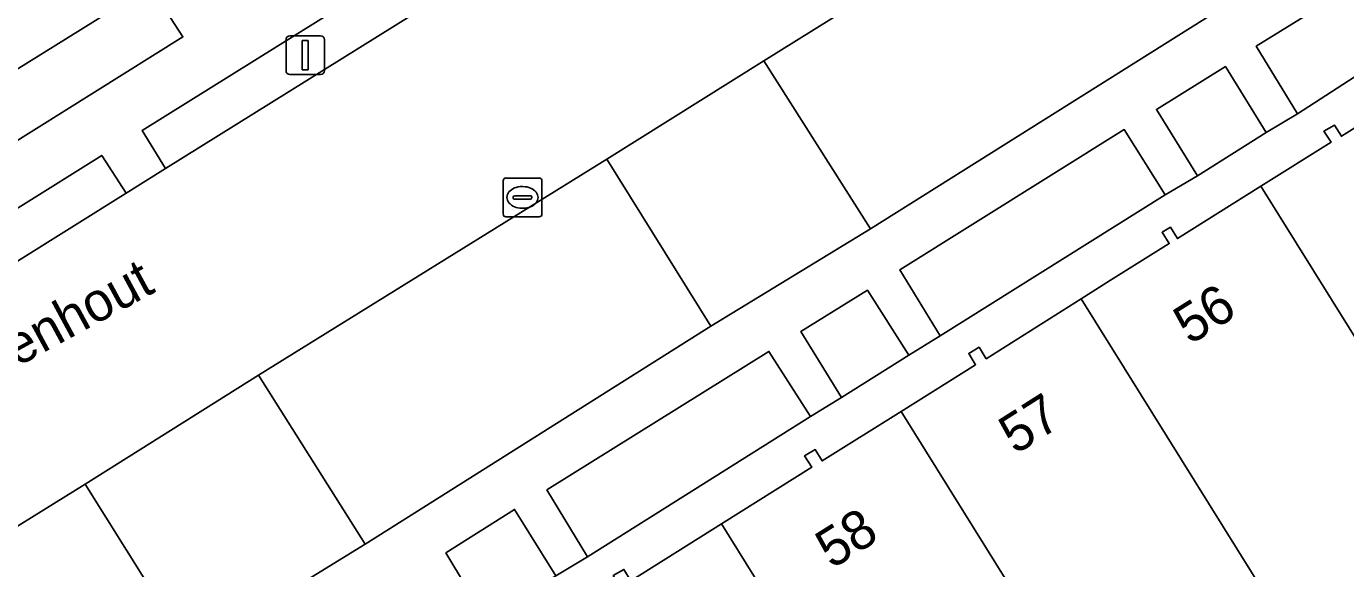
# Model space of a CAD drawing. Extents: x 159279 to 160377, y 384531 to 385888.
# Drawn here: x 159582.48 to 159616.47, y 385393.14 to 385407.09 of the extents above; entities that cross this region are included whole.
import ezdxf

# ---------------------------------------------------------------- set-up
doc = ezdxf.new("R2010")
doc.units = 0
for name, color, linetype in [('IMGEO_Erf', 7, 'Continuous'), ('IMGEO_Groenvoorziening', 7, 'Continuous'), ('IMGEO_Kolk', 7, 'Continuous'), ('IMGEO_Lichtmast', 7, 'Continuous'), ('IMGEO_Openbare_ruimte_label', 7, 'Continuous'), ('IMGEO_Pand', 7, 'Continuous'), ('IMGEO_Pand_nummerreeks', 7, 'Continuous'), ('IMGEO_Parkeervlak_open', 7, 'Continuous'), ('IMGEO_Rijbaan_lokaal_open', 7, 'Continuous'), ('IMGEO_Voetpad_open', 7, 'Continuous')]:
    doc.layers.add(name, color=color, linetype=linetype)

msp = doc.modelspace()

# ---------------------------------------------------------------- linework, layer by layer
at = {"layer": 'IMGEO_Erf'}
msp.add_lwpolyline([(159574.173, 385453.369), (159546.415, 385436.07), (159544.876, 385435.092), (159557.187, 385415.316), (159568.379, 385397.437), (159570.594, 385398.781), (159575.087, 385401.511), (159575.896, 385402.028), (159580.303, 385404.776), (159581.123, 385405.292), (159585.671, 385408.125), (159586.501, 385408.642), (159590.988, 385411.431), (159591.794, 385411.934), (159594.212, 385413.445), (159595.036, 385413.938), (159598.654, 385416.205), (159601.163, 385417.778), (159604.622, 385419.876), (159591.658, 385435.532), (159593.045, 385436.63), (159589.871, 385440.661), (159588.553, 385439.59), (159576.484, 385454.809)], close=True, dxfattribs=at)
for points in [[(159618.299, 385406.825), (159615.233, 385404.838), (159614.425, 385404.357), (159612.653, 385403.242), (159611.823, 385402.754), (159606.026, 385399.124), (159605.217, 385398.626), (159603.488, 385397.537), (159602.685, 385397.049), (159596.937, 385393.44), (159596.126, 385392.953), (159594.332, 385391.818), (159593.53, 385391.325), (159587.842, 385387.757), (159587.041, 385387.276), (159585.193, 385386.115), (159584.403, 385385.615), (159581.276, 385383.634), (159578.171, 385381.737), (159603.097, 385341.65)], [(159598.06, 385392.822), (159600.39, 385394.286), (159602.721, 385395.75), (159602.534, 385396.036), (159602.806, 385396.199), (159602.988, 385395.906), (159605.024, 385397.183), (159606.936, 385398.382), (159606.761, 385398.672), (159607.028, 385398.831), (159607.211, 385398.538), (159609.657, 385400.082), (159610.412, 385400.559), (159611.928, 385401.501), (159611.741, 385401.79), (159611.958, 385401.92), (159612.139, 385401.63), (159614.291, 385402.979), (159616.096, 385404.111), (159615.914, 385404.393), (159616.183, 385404.551), (159616.363, 385404.261), (159618.907, 385405.855)]]:
    msp.add_lwpolyline(points, dxfattribs=at)
at = {"layer": 'IMGEO_Groenvoorziening'}
for points in [[(159623.988, 385410.51), (159622.874, 385411.955), (159614.169, 385406.579), (159615.233, 385404.838), (159618.299, 385406.825)], [(159594.718, 385408.821), (159594.081, 385409.784), (159585.47, 385404.412), (159586.072, 385403.434)], [(159585.671, 385408.125), (159581.123, 385405.292), (159581.963, 385403.971), (159586.515, 385406.819)], [(159601.486, 385406.201), (159597.442, 385403.674), (159600.119, 385399.374), (159604.234, 385401.878)], [(159612.653, 385403.242), (159614.425, 385404.357), (159613.374, 385406.057), (159611.597, 385404.951)], [(159611.823, 385402.754), (159610.766, 385404.433), (159604.986, 385400.824), (159606.026, 385399.124)], [(159585.051, 385402.798), (159584.427, 385403.769), (159580.243, 385401.157), (159580.845, 385400.177)], [(159603.488, 385397.537), (159605.217, 385398.626), (159604.153, 385400.298), (159602.435, 385399.237)], [(159602.685, 385397.049), (159601.613, 385398.725), (159595.893, 385395.159), (159596.937, 385393.44)], [(159588.467, 385398.112), (159584, 385395.308), (159586.7, 385390.996), (159591.213, 385393.765)], [(159594.332, 385391.818), (159596.126, 385392.953), (159595.062, 385394.659), (159593.291, 385393.538)]]:
    msp.add_lwpolyline(points, close=True, dxfattribs=at)
at = {"layer": 'IMGEO_Kolk'}
for p, q in [((159594.765, 385402.262), (159594.765, 385403.114)), ((159594.84, 385403.188), (159595.692, 385403.188)), ((159595.766, 385403.114), (159595.766, 385402.262)), ((159595.024, 385402.682), (159595.024, 385402.694)), ((159595.067, 385402.731), (159595.465, 385402.731)), ((159595.253, 385402.968), (159595.278, 385402.968)), ((159595.508, 385402.694), (159595.508, 385402.682)), ((159595.462, 385402.645), (159595.064, 385402.645)), ((159595.276, 385402.408), (159595.251, 385402.408)), ((159595.692, 385402.188), (159594.84, 385402.188))]:
    msp.add_line(p, q, dxfattribs=at)
for points in [[(159594.765, 385402.262), (159594.765, 385403.114)], [(159594.84, 385403.188), (159595.692, 385403.188)], [(159595.766, 385403.114), (159595.766, 385402.262)], [(159595.692, 385402.188), (159594.84, 385402.188)]]:
    msp.add_lwpolyline(points, dxfattribs=at)
for centre, radius, start, end in [((159594.842, 385403.112), 0.0765, 91.552, 178.448), ((159594.842, 385403.112), 0.0765, 91.552, 178.448), ((159595.69, 385403.112), 0.0765, 1.552, 88.448), ((159595.69, 385403.112), 0.0765, 1.552, 88.448), ((159595.064, 385402.691), 0.0403, 85.8775, 175.7526), ((159595.061, 385402.681), 0.0366, 178.938, 274.7102), ((159595.465, 385402.688), 0.043, 264.8664, 352.4533), ((159595.469, 385402.693), 0.0386, 1.7309, 96.639), ((159594.842, 385402.264), 0.0765, 181.552, 268.448), ((159594.842, 385402.264), 0.0765, 181.552, 268.448), ((159595.69, 385402.264), 0.0765, 271.552, 358.448), ((159595.69, 385402.264), 0.0765, 271.552, 358.448)]:
    msp.add_arc(centre, radius, start, end, dxfattribs=at)
for centre, major_axis, ratio, start_param, end_param in [((159595.252, 385402.688), (-0.387, 0.002), 0.722429, 4.712389, 7.853982), ((159595.277, 385402.688), (-0.39, 0.002), 0.717154, 1.570796, 4.712389)]:
    msp.add_ellipse(centre, major_axis=major_axis, ratio=ratio, start_param=start_param, end_param=end_param, dxfattribs=at)
at = {"layer": 'IMGEO_Lichtmast'}
for p, q in [((159589.173, 385405.949), (159589.173, 385406.749)), ((159589.173, 385406.749), (159589.173, 385405.949)), ((159589.273, 385406.849), (159590.063, 385406.849)), ((159590.063, 385406.849), (159589.273, 385406.849)), ((159590.163, 385406.749), (159590.163, 385405.949)), ((159590.163, 385405.949), (159590.163, 385406.749)), ((159590.063, 385405.849), (159589.273, 385405.849)), ((159589.273, 385405.849), (159590.063, 385405.849))]:
    msp.add_line(p, q, dxfattribs=at)
msp.add_lwpolyline([(159589.593, 385406.724), (159589.743, 385406.724), (159589.743, 385405.974), (159589.593, 385405.974), (159589.593, 385406.724)], dxfattribs=at)
for centre, start, end in [((159589.273, 385406.749), 90, 180), ((159589.273, 385406.749), 90, 180), ((159590.063, 385406.749), 0, 90), ((159590.063, 385406.749), 360, 90), ((159589.273, 385405.949), 180, 270), ((159589.273, 385405.949), 180, 270), ((159590.063, 385405.949), 270, 0), ((159590.063, 385405.949), 270, 0)]:
    msp.add_arc(centre, 0.1, start, end, dxfattribs=at)
at = {"layer": 'IMGEO_Pand'}
for points in [[(159618.907, 385405.855), (159616.363, 385404.261), (159616.183, 385404.551), (159615.914, 385404.393), (159616.096, 385404.111), (159614.291, 385402.979), (159619.789, 385394.155), (159624.427, 385397.045)], [(159614.291, 385402.979), (159612.139, 385401.63), (159611.958, 385401.92), (159611.741, 385401.79), (159611.928, 385401.501), (159610.412, 385400.559), (159609.657, 385400.082), (159615.151, 385391.265), (159619.789, 385394.155)], [(159609.657, 385400.082), (159607.211, 385398.538), (159607.028, 385398.831), (159606.761, 385398.672), (159606.936, 385398.382), (159605.024, 385397.183), (159610.512, 385388.375), (159615.151, 385391.265)], [(159605.024, 385397.183), (159602.988, 385395.906), (159602.806, 385396.199), (159602.534, 385396.036), (159602.721, 385395.75), (159600.39, 385394.286), (159605.874, 385385.485), (159610.512, 385388.375)], [(159600.39, 385394.286), (159598.06, 385392.822), (159597.878, 385393.114), (159597.602, 385392.957), (159597.771, 385392.661), (159595.751, 385391.398), (159601.236, 385382.595), (159605.874, 385385.485)]]:
    msp.add_lwpolyline(points, close=True, dxfattribs=at)
at = {"layer": 'IMGEO_Parkeervlak_open'}
for points in [[(159613.145, 385407.469), (159610.422, 385411.774), (159601.486, 385406.201), (159604.234, 385401.878)], [(159600.119, 385399.374), (159597.442, 385403.674), (159588.467, 385398.112), (159591.213, 385393.765)], [(159586.7, 385390.996), (159584, 385395.308), (159577.283, 385391.144), (159579.982, 385386.809)]]:
    msp.add_lwpolyline(points, close=True, dxfattribs=at)
at = {"layer": 'IMGEO_Rijbaan_lokaal_open'}
msp.add_lwpolyline([(159575.334, 385389.941), (159577.283, 385391.144), (159584, 385395.308), (159588.467, 385398.112), (159597.442, 385403.674), (159601.486, 385406.201), (159610.422, 385411.774), (159611.731, 385412.583), (159608.104, 385417.162), (159595.737, 385409.456), (159594.718, 385408.821), (159586.072, 385403.434), (159585.051, 385402.798), (159580.845, 385400.177), (159579.812, 385399.534), (159572.286, 385394.844)], dxfattribs=at)
at = {"layer": 'IMGEO_Voetpad_open'}
for points in [[(159594.081, 385409.784), (159594.718, 385408.821), (159595.737, 385409.456), (159595.145, 385410.429), (159611.896, 385420.887), (159612.555, 385420.073), (159619.562, 385411.42), (159613.145, 385407.469), (159604.234, 385401.878), (159600.119, 385399.374), (159591.213, 385393.765), (159586.7, 385390.996), (159579.982, 385386.809), (159578.099, 385385.588), (159575.334, 385389.941)], [(159594.332, 385391.818), (159593.291, 385393.538), (159595.062, 385394.659), (159596.126, 385392.953), (159596.937, 385393.44), (159595.893, 385395.159), (159601.613, 385398.725), (159602.685, 385397.049), (159603.488, 385397.537), (159602.435, 385399.237), (159604.153, 385400.298), (159605.217, 385398.626), (159606.026, 385399.124), (159604.986, 385400.824), (159610.766, 385404.433), (159611.823, 385402.754), (159612.653, 385403.242), (159611.597, 385404.951), (159613.374, 385406.057), (159614.425, 385404.357), (159615.233, 385404.838), (159614.169, 385406.579), (159622.874, 385411.955)], [(159572.286, 385394.844), (159571.689, 385395.814), (159579.212, 385400.512), (159579.812, 385399.534), (159580.845, 385400.177), (159580.243, 385401.157), (159584.427, 385403.769), (159585.051, 385402.798), (159586.072, 385403.434), (159585.47, 385404.412), (159594.081, 385409.784)], [(159585.671, 385408.125), (159586.515, 385406.819), (159581.963, 385403.971)]]:
    msp.add_lwpolyline(points, dxfattribs=at)

# ---------------------------------------------------------------- texts
at = {"layer": 'IMGEO_Openbare_ruimte_label'}
msp.add_text('Grenenhout', height=1, rotation=28.487, dxfattribs=at).set_placement((159579.631, 385396.901))
at = {"layer": 'IMGEO_Pand_nummerreeks'}
for s, rotation, p in [('56', 32.0856, (159612.458, 385398.879)), ('57', 32.269, (159607.961, 385396.055)), ('58', 32.0914, (159603.236, 385393.111))]:
    msp.add_text(s, height=1, rotation=rotation, dxfattribs=at).set_placement(p)

doc.saveas('drawing.dxf')
